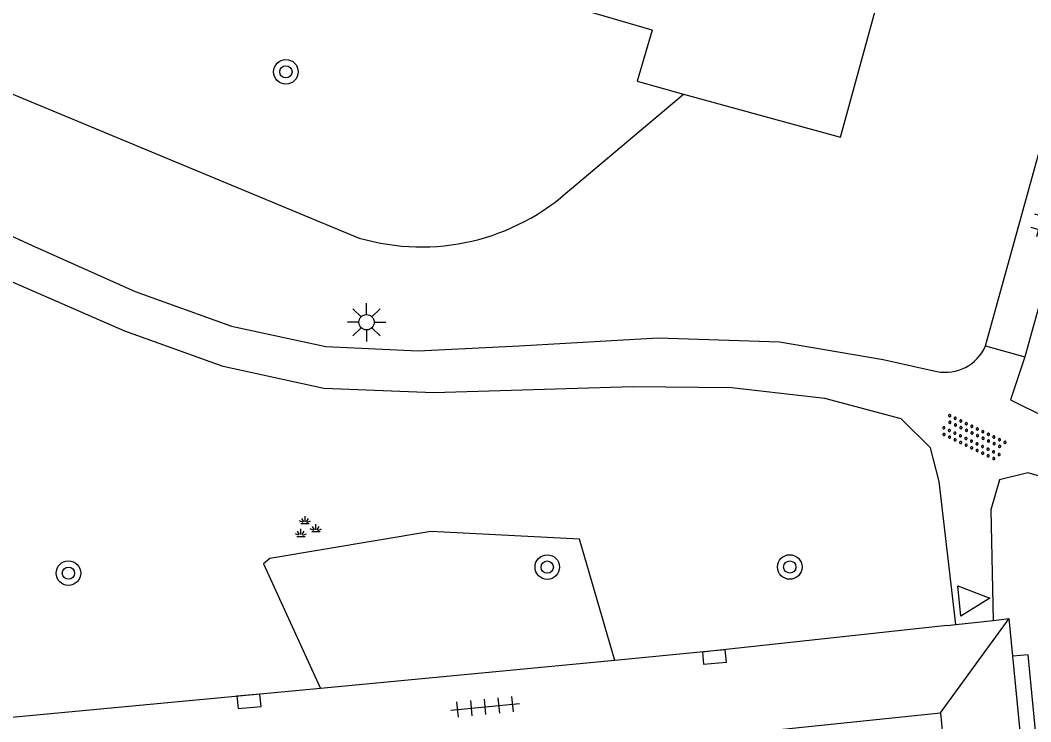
# Model space of a CAD drawing. Extents: x 132994 to 136000, y 393499 to 395512.
# Drawn here: x 134137.72 to 134170.66, y 394387.84 to 394410.69 of the extents above; entities that cross this region are included whole.
import ezdxf

# ---------------------------------------------------------------- set-up
doc = ezdxf.new("R2010")
doc.units = 0
for name, color, linetype in [('gg-afsc-erfafscheiding', 7, 'Continuous'), ('gg-afsc-muur', 7, 'Continuous'), ('gg-knt-onverhard', 7, 'Continuous'), ('gg-knt-verharding', 7, 'Continuous'), ('gt-grn-groengrens', 7, 'Continuous'), ('gt-grn-weggrens', 7, 'Continuous'), ('gt-symb-boom', 7, 'Continuous'), ('gt-symb-groenvak', 7, 'Continuous'), ('gt-symb-kolk', 7, 'Continuous'), ('gt-symb-lichtmast', 7, 'Continuous'), ('gt-symb-overige verharding', 7, 'Continuous'), ('gt-symb-tegel verharding', 7, 'Continuous'), ('gt-symb-waterafsluiter', 7, 'Continuous')]:
    doc.layers.add(name, color=color, linetype=linetype)

# ---------------------------------------------------------------- blocks, each defined once
blk = doc.blocks.new('gt0-BOOM')
at = {"layer": 'gt-symb-boom'}
for radius in [0.4, 0.2]:
    blk.add_circle((0, 0), radius, dxfattribs=at)
blk = doc.blocks.new('gt0-LMAST')
at = {"layer": 'gt-symb-lichtmast'}
for p, q in [((-0.182, 0.173), (-0.447, 0.438)), ((-0.005, 0.246), (-0.005, 0.621)), ((0.172, 0.173), (0.437, 0.438)), ((-0.255, -0.004), (-0.63, -0.004)), ((-0.182, -0.181), (-0.447, -0.446)), ((-0.005, -0.254), (-0.005, -0.629)), ((0.437, -0.446), (0.172, -0.181)), ((0.245, -0.004), (0.62, -0.004))]:
    blk.add_line(p, q, dxfattribs=at)
blk.add_circle((-0.005, -0.004), 0.25, dxfattribs=at)
blk = doc.blocks.new('gt0-OVH')
at = {"layer": 'gt-symb-overige verharding'}
for points in [[(-0.972, 0.298), (-0.967, 0.308), (-0.965, 0.319), (-0.966, 0.33), (-0.971, 0.34), (-0.978, 0.348), (-0.988, 0.353), (-0.999, 0.355), (-1.01, 0.354), (-1.02, 0.349), (-1.028, 0.342), (-1.033, 0.332), (-1.035, 0.321), (-1.034, 0.31), (-1.029, 0.3), (-1.022, 0.292), (-1.012, 0.287), (-1.001, 0.285), (-0.99, 0.286), (-0.98, 0.291)], [(-0.772, 0.298), (-0.767, 0.308), (-0.765, 0.319), (-0.766, 0.33), (-0.771, 0.34), (-0.778, 0.348), (-0.788, 0.353), (-0.799, 0.355), (-0.81, 0.354), (-0.82, 0.349), (-0.828, 0.342), (-0.833, 0.332), (-0.835, 0.321), (-0.834, 0.31), (-0.829, 0.3), (-0.822, 0.292), (-0.812, 0.287), (-0.801, 0.285), (-0.79, 0.286), (-0.78, 0.291)], [(-0.572, 0.298), (-0.567, 0.308), (-0.565, 0.319), (-0.566, 0.33), (-0.571, 0.34), (-0.578, 0.348), (-0.588, 0.353), (-0.599, 0.355), (-0.61, 0.354), (-0.62, 0.349), (-0.628, 0.342), (-0.633, 0.332), (-0.635, 0.321), (-0.634, 0.31), (-0.629, 0.3), (-0.622, 0.292), (-0.612, 0.287), (-0.601, 0.285), (-0.59, 0.286), (-0.58, 0.291)], [(-0.372, 0.298), (-0.367, 0.308), (-0.365, 0.319), (-0.366, 0.33), (-0.371, 0.34), (-0.378, 0.348), (-0.388, 0.353), (-0.399, 0.355), (-0.41, 0.354), (-0.42, 0.349), (-0.428, 0.342), (-0.433, 0.332), (-0.435, 0.321), (-0.434, 0.31), (-0.429, 0.3), (-0.422, 0.292), (-0.412, 0.287), (-0.401, 0.285), (-0.39, 0.286), (-0.38, 0.291)], [(-0.172, 0.298), (-0.167, 0.308), (-0.165, 0.319), (-0.166, 0.33), (-0.171, 0.34), (-0.178, 0.348), (-0.188, 0.353), (-0.199, 0.355), (-0.21, 0.354), (-0.22, 0.349), (-0.228, 0.342), (-0.233, 0.332), (-0.235, 0.321), (-0.234, 0.31), (-0.229, 0.3), (-0.222, 0.292), (-0.212, 0.287), (-0.201, 0.285), (-0.19, 0.286), (-0.18, 0.291)], [(0.028, 0.298), (0.033, 0.308), (0.035, 0.319), (0.034, 0.33), (0.029, 0.34), (0.022, 0.348), (0.012, 0.353), (0.001, 0.355), (-0.01, 0.354), (-0.02, 0.349), (-0.028, 0.342), (-0.033, 0.332), (-0.035, 0.321), (-0.034, 0.31), (-0.029, 0.3), (-0.022, 0.292), (-0.012, 0.287), (-0.001, 0.285), (0.01, 0.286), (0.02, 0.291)], [(0.228, 0.298), (0.233, 0.308), (0.235, 0.319), (0.234, 0.33), (0.229, 0.34), (0.222, 0.348), (0.212, 0.353), (0.201, 0.355), (0.19, 0.354), (0.18, 0.349), (0.172, 0.342), (0.167, 0.332), (0.165, 0.321), (0.166, 0.31), (0.171, 0.3), (0.178, 0.292), (0.188, 0.287), (0.199, 0.285), (0.21, 0.286), (0.22, 0.291)], [(0.428, 0.298), (0.433, 0.308), (0.435, 0.319), (0.434, 0.33), (0.429, 0.34), (0.422, 0.348), (0.412, 0.353), (0.401, 0.355), (0.39, 0.354), (0.38, 0.349), (0.372, 0.342), (0.367, 0.332), (0.365, 0.321), (0.366, 0.31), (0.371, 0.3), (0.378, 0.292), (0.388, 0.287), (0.399, 0.285), (0.41, 0.286), (0.42, 0.291)], [(0.628, 0.298), (0.633, 0.308), (0.635, 0.319), (0.634, 0.33), (0.629, 0.34), (0.622, 0.348), (0.612, 0.353), (0.601, 0.355), (0.59, 0.354), (0.58, 0.349), (0.572, 0.342), (0.567, 0.332), (0.565, 0.321), (0.566, 0.31), (0.571, 0.3), (0.578, 0.292), (0.588, 0.287), (0.599, 0.285), (0.61, 0.286), (0.62, 0.291)], [(0.828, 0.298), (0.833, 0.308), (0.835, 0.319), (0.834, 0.33), (0.829, 0.34), (0.822, 0.348), (0.812, 0.353), (0.801, 0.355), (0.79, 0.354), (0.78, 0.349), (0.772, 0.342), (0.767, 0.332), (0.765, 0.321), (0.766, 0.31), (0.771, 0.3), (0.778, 0.292), (0.788, 0.287), (0.799, 0.285), (0.81, 0.286), (0.82, 0.291)], [(1.028, 0.298), (1.033, 0.308), (1.035, 0.319), (1.034, 0.33), (1.029, 0.34), (1.022, 0.348), (1.012, 0.353), (1.001, 0.355), (0.99, 0.354), (0.98, 0.349), (0.972, 0.342), (0.967, 0.332), (0.965, 0.321), (0.966, 0.31), (0.971, 0.3), (0.978, 0.292), (0.988, 0.287), (0.999, 0.285), (1.01, 0.286), (1.02, 0.291)], [(-0.872, 0.106), (-0.867, 0.116), (-0.865, 0.126), (-0.866, 0.137), (-0.871, 0.147), (-0.878, 0.156), (-0.888, 0.161), (-0.899, 0.163), (-0.91, 0.162), (-0.92, 0.157), (-0.928, 0.15), (-0.933, 0.14), (-0.935, 0.129), (-0.934, 0.118), (-0.929, 0.108), (-0.922, 0.1), (-0.912, 0.095), (-0.901, 0.092), (-0.89, 0.094), (-0.88, 0.098)], [(-0.672, 0.106), (-0.667, 0.116), (-0.665, 0.126), (-0.666, 0.137), (-0.671, 0.147), (-0.678, 0.156), (-0.688, 0.161), (-0.699, 0.163), (-0.71, 0.162), (-0.72, 0.157), (-0.728, 0.15), (-0.733, 0.14), (-0.735, 0.129), (-0.734, 0.118), (-0.729, 0.108), (-0.722, 0.1), (-0.712, 0.095), (-0.701, 0.092), (-0.69, 0.094), (-0.68, 0.098)], [(-0.472, 0.106), (-0.467, 0.116), (-0.465, 0.126), (-0.466, 0.137), (-0.471, 0.147), (-0.478, 0.156), (-0.488, 0.161), (-0.499, 0.163), (-0.51, 0.162), (-0.52, 0.157), (-0.528, 0.15), (-0.533, 0.14), (-0.535, 0.129), (-0.534, 0.118), (-0.529, 0.108), (-0.522, 0.1), (-0.512, 0.095), (-0.501, 0.092), (-0.49, 0.094), (-0.48, 0.098)], [(-0.272, 0.106), (-0.267, 0.116), (-0.265, 0.126), (-0.266, 0.137), (-0.271, 0.147), (-0.278, 0.156), (-0.288, 0.161), (-0.299, 0.163), (-0.31, 0.162), (-0.32, 0.157), (-0.328, 0.15), (-0.333, 0.14), (-0.335, 0.129), (-0.334, 0.118), (-0.329, 0.108), (-0.322, 0.1), (-0.312, 0.095), (-0.301, 0.092), (-0.29, 0.094), (-0.28, 0.098)], [(-0.072, 0.106), (-0.067, 0.116), (-0.065, 0.126), (-0.066, 0.137), (-0.071, 0.147), (-0.078, 0.156), (-0.088, 0.161), (-0.099, 0.163), (-0.11, 0.162), (-0.12, 0.157), (-0.128, 0.15), (-0.133, 0.14), (-0.135, 0.129), (-0.134, 0.118), (-0.129, 0.108), (-0.122, 0.1), (-0.112, 0.095), (-0.101, 0.092), (-0.09, 0.094), (-0.08, 0.098)], [(0.128, 0.106), (0.133, 0.116), (0.135, 0.126), (0.134, 0.137), (0.129, 0.147), (0.122, 0.156), (0.112, 0.161), (0.101, 0.163), (0.09, 0.162), (0.08, 0.157), (0.072, 0.15), (0.067, 0.14), (0.065, 0.129), (0.066, 0.118), (0.071, 0.108), (0.078, 0.1), (0.088, 0.095), (0.099, 0.092), (0.11, 0.094), (0.12, 0.098)], [(0.328, 0.106), (0.333, 0.116), (0.335, 0.126), (0.334, 0.137), (0.329, 0.147), (0.322, 0.156), (0.312, 0.161), (0.301, 0.163), (0.29, 0.162), (0.28, 0.157), (0.272, 0.15), (0.267, 0.14), (0.265, 0.129), (0.266, 0.118), (0.271, 0.108), (0.278, 0.1), (0.288, 0.095), (0.299, 0.092), (0.31, 0.094), (0.32, 0.098)], [(0.528, 0.106), (0.533, 0.116), (0.535, 0.126), (0.534, 0.137), (0.529, 0.147), (0.522, 0.156), (0.512, 0.161), (0.501, 0.163), (0.49, 0.162), (0.48, 0.157), (0.472, 0.15), (0.467, 0.14), (0.465, 0.129), (0.466, 0.118), (0.471, 0.108), (0.478, 0.1), (0.488, 0.095), (0.499, 0.092), (0.51, 0.094), (0.52, 0.098)], [(0.728, 0.106), (0.733, 0.116), (0.735, 0.126), (0.734, 0.137), (0.729, 0.147), (0.722, 0.156), (0.712, 0.161), (0.701, 0.163), (0.69, 0.162), (0.68, 0.157), (0.672, 0.15), (0.667, 0.14), (0.665, 0.129), (0.666, 0.118), (0.671, 0.108), (0.678, 0.1), (0.688, 0.095), (0.699, 0.092), (0.71, 0.094), (0.72, 0.098)], [(0.928, 0.106), (0.933, 0.116), (0.935, 0.126), (0.934, 0.137), (0.929, 0.147), (0.922, 0.156), (0.912, 0.161), (0.901, 0.163), (0.89, 0.162), (0.88, 0.157), (0.872, 0.15), (0.867, 0.14), (0.865, 0.129), (0.866, 0.118), (0.871, 0.108), (0.878, 0.1), (0.888, 0.095), (0.899, 0.092), (0.91, 0.094), (0.92, 0.098)], [(-0.972, -0.142), (-0.967, -0.132), (-0.965, -0.121), (-0.966, -0.11), (-0.971, -0.1), (-0.978, -0.092), (-0.988, -0.087), (-0.999, -0.085), (-1.01, -0.086), (-1.02, -0.091), (-1.028, -0.098), (-1.033, -0.108), (-1.035, -0.119), (-1.034, -0.13), (-1.029, -0.14), (-1.022, -0.148), (-1.012, -0.153), (-1.001, -0.155), (-0.99, -0.154), (-0.98, -0.149)], [(-0.872, -0.334), (-0.867, -0.324), (-0.865, -0.314), (-0.866, -0.303), (-0.871, -0.293), (-0.878, -0.284), (-0.888, -0.279), (-0.899, -0.277), (-0.91, -0.278), (-0.92, -0.283), (-0.928, -0.29), (-0.933, -0.3), (-0.935, -0.311), (-0.934, -0.322), (-0.929, -0.332), (-0.922, -0.34), (-0.912, -0.345), (-0.901, -0.348), (-0.89, -0.346), (-0.88, -0.342)], [(-0.772, -0.142), (-0.767, -0.132), (-0.765, -0.121), (-0.766, -0.11), (-0.771, -0.1), (-0.778, -0.092), (-0.788, -0.087), (-0.799, -0.085), (-0.81, -0.086), (-0.82, -0.091), (-0.828, -0.098), (-0.833, -0.108), (-0.835, -0.119), (-0.834, -0.13), (-0.829, -0.14), (-0.822, -0.148), (-0.812, -0.153), (-0.801, -0.155), (-0.79, -0.154), (-0.78, -0.149)], [(-0.672, -0.334), (-0.667, -0.324), (-0.665, -0.314), (-0.666, -0.303), (-0.671, -0.293), (-0.678, -0.284), (-0.688, -0.279), (-0.699, -0.277), (-0.71, -0.278), (-0.72, -0.283), (-0.728, -0.29), (-0.733, -0.3), (-0.735, -0.311), (-0.734, -0.322), (-0.729, -0.332), (-0.722, -0.34), (-0.712, -0.345), (-0.701, -0.348), (-0.69, -0.346), (-0.68, -0.342)], [(-0.572, -0.142), (-0.567, -0.132), (-0.565, -0.121), (-0.566, -0.11), (-0.571, -0.1), (-0.578, -0.092), (-0.588, -0.087), (-0.599, -0.085), (-0.61, -0.086), (-0.62, -0.091), (-0.628, -0.098), (-0.633, -0.108), (-0.635, -0.119), (-0.634, -0.13), (-0.629, -0.14), (-0.622, -0.148), (-0.612, -0.153), (-0.601, -0.155), (-0.59, -0.154), (-0.58, -0.149)], [(-0.472, -0.334), (-0.467, -0.324), (-0.465, -0.314), (-0.466, -0.303), (-0.471, -0.293), (-0.478, -0.284), (-0.488, -0.279), (-0.499, -0.277), (-0.51, -0.278), (-0.52, -0.283), (-0.528, -0.29), (-0.533, -0.3), (-0.535, -0.311), (-0.534, -0.322), (-0.529, -0.332), (-0.522, -0.34), (-0.512, -0.345), (-0.501, -0.348), (-0.49, -0.346), (-0.48, -0.342)], [(-0.372, -0.142), (-0.367, -0.132), (-0.365, -0.121), (-0.366, -0.11), (-0.371, -0.1), (-0.378, -0.092), (-0.388, -0.087), (-0.399, -0.085), (-0.41, -0.086), (-0.42, -0.091), (-0.428, -0.098), (-0.433, -0.108), (-0.435, -0.119), (-0.434, -0.13), (-0.429, -0.14), (-0.422, -0.148), (-0.412, -0.153), (-0.401, -0.155), (-0.39, -0.154), (-0.38, -0.149)], [(-0.272, -0.334), (-0.267, -0.324), (-0.265, -0.314), (-0.266, -0.303), (-0.271, -0.293), (-0.278, -0.284), (-0.288, -0.279), (-0.299, -0.277), (-0.31, -0.278), (-0.32, -0.283), (-0.328, -0.29), (-0.333, -0.3), (-0.335, -0.311), (-0.334, -0.322), (-0.329, -0.332), (-0.322, -0.34), (-0.312, -0.345), (-0.301, -0.348), (-0.29, -0.346), (-0.28, -0.342)], [(-0.172, -0.142), (-0.167, -0.132), (-0.165, -0.121), (-0.166, -0.11), (-0.171, -0.1), (-0.178, -0.092), (-0.188, -0.087), (-0.199, -0.085), (-0.21, -0.086), (-0.22, -0.091), (-0.228, -0.098), (-0.233, -0.108), (-0.235, -0.119), (-0.234, -0.13), (-0.229, -0.14), (-0.222, -0.148), (-0.212, -0.153), (-0.201, -0.155), (-0.19, -0.154), (-0.18, -0.149)], [(-0.072, -0.334), (-0.067, -0.324), (-0.065, -0.314), (-0.066, -0.303), (-0.071, -0.293), (-0.078, -0.284), (-0.088, -0.279), (-0.099, -0.277), (-0.11, -0.278), (-0.12, -0.283), (-0.128, -0.29), (-0.133, -0.3), (-0.135, -0.311), (-0.134, -0.322), (-0.129, -0.332), (-0.122, -0.34), (-0.112, -0.345), (-0.101, -0.348), (-0.09, -0.346), (-0.08, -0.342)], [(0.028, -0.142), (0.033, -0.132), (0.035, -0.121), (0.034, -0.11), (0.029, -0.1), (0.022, -0.092), (0.012, -0.087), (0.001, -0.085), (-0.01, -0.086), (-0.02, -0.091), (-0.028, -0.098), (-0.033, -0.108), (-0.035, -0.119), (-0.034, -0.13), (-0.029, -0.14), (-0.022, -0.148), (-0.012, -0.153), (-0.001, -0.155), (0.01, -0.154), (0.02, -0.149)], [(0.128, -0.334), (0.133, -0.324), (0.135, -0.314), (0.134, -0.303), (0.129, -0.293), (0.122, -0.284), (0.112, -0.279), (0.101, -0.277), (0.09, -0.278), (0.08, -0.283), (0.072, -0.29), (0.067, -0.3), (0.065, -0.311), (0.066, -0.322), (0.071, -0.332), (0.078, -0.34), (0.088, -0.345), (0.099, -0.348), (0.11, -0.346), (0.12, -0.342)], [(0.228, -0.142), (0.233, -0.132), (0.235, -0.121), (0.234, -0.11), (0.229, -0.1), (0.222, -0.092), (0.212, -0.087), (0.201, -0.085), (0.19, -0.086), (0.18, -0.091), (0.172, -0.098), (0.167, -0.108), (0.165, -0.119), (0.166, -0.13), (0.171, -0.14), (0.178, -0.148), (0.188, -0.153), (0.199, -0.155), (0.21, -0.154), (0.22, -0.149)], [(0.328, -0.334), (0.333, -0.324), (0.335, -0.314), (0.334, -0.303), (0.329, -0.293), (0.322, -0.284), (0.312, -0.279), (0.301, -0.277), (0.29, -0.278), (0.28, -0.283), (0.272, -0.29), (0.267, -0.3), (0.265, -0.311), (0.266, -0.322), (0.271, -0.332), (0.278, -0.34), (0.288, -0.345), (0.299, -0.348), (0.31, -0.346), (0.32, -0.342)], [(0.428, -0.142), (0.433, -0.132), (0.435, -0.121), (0.434, -0.11), (0.429, -0.1), (0.422, -0.092), (0.412, -0.087), (0.401, -0.085), (0.39, -0.086), (0.38, -0.091), (0.372, -0.098), (0.367, -0.108), (0.365, -0.119), (0.366, -0.13), (0.371, -0.14), (0.378, -0.148), (0.388, -0.153), (0.399, -0.155), (0.41, -0.154), (0.42, -0.149)], [(0.528, -0.334), (0.533, -0.324), (0.535, -0.314), (0.534, -0.303), (0.529, -0.293), (0.522, -0.284), (0.512, -0.279), (0.501, -0.277), (0.49, -0.278), (0.48, -0.283), (0.472, -0.29), (0.467, -0.3), (0.465, -0.311), (0.466, -0.322), (0.471, -0.332), (0.478, -0.34), (0.488, -0.345), (0.499, -0.348), (0.51, -0.346), (0.52, -0.342)], [(0.628, -0.142), (0.633, -0.132), (0.635, -0.121), (0.634, -0.11), (0.629, -0.1), (0.622, -0.092), (0.612, -0.087), (0.601, -0.085), (0.59, -0.086), (0.58, -0.091), (0.572, -0.098), (0.567, -0.108), (0.565, -0.119), (0.566, -0.13), (0.571, -0.14), (0.578, -0.148), (0.588, -0.153), (0.599, -0.155), (0.61, -0.154), (0.62, -0.149)], [(0.728, -0.334), (0.733, -0.324), (0.735, -0.314), (0.734, -0.303), (0.729, -0.293), (0.722, -0.284), (0.712, -0.279), (0.701, -0.277), (0.69, -0.278), (0.68, -0.283), (0.672, -0.29), (0.667, -0.3), (0.665, -0.311), (0.666, -0.322), (0.671, -0.332), (0.678, -0.34), (0.688, -0.345), (0.699, -0.348), (0.71, -0.346), (0.72, -0.342)], [(0.828, -0.142), (0.833, -0.132), (0.835, -0.121), (0.834, -0.11), (0.829, -0.1), (0.822, -0.092), (0.812, -0.087), (0.801, -0.085), (0.79, -0.086), (0.78, -0.091), (0.772, -0.098), (0.767, -0.108), (0.765, -0.119), (0.766, -0.13), (0.771, -0.14), (0.778, -0.148), (0.788, -0.153), (0.799, -0.155), (0.81, -0.154), (0.82, -0.149)], [(0.928, -0.334), (0.933, -0.324), (0.935, -0.314), (0.934, -0.303), (0.929, -0.293), (0.922, -0.284), (0.912, -0.279), (0.901, -0.277), (0.89, -0.278), (0.88, -0.283), (0.872, -0.29), (0.867, -0.3), (0.865, -0.311), (0.866, -0.322), (0.871, -0.332), (0.878, -0.34), (0.888, -0.345), (0.899, -0.348), (0.91, -0.346), (0.92, -0.342)], [(1.028, -0.142), (1.033, -0.132), (1.035, -0.121), (1.034, -0.11), (1.029, -0.1), (1.022, -0.092), (1.012, -0.087), (1.001, -0.085), (0.99, -0.086), (0.98, -0.091), (0.972, -0.098), (0.967, -0.108), (0.965, -0.119), (0.966, -0.13), (0.971, -0.14), (0.978, -0.148), (0.988, -0.153), (0.999, -0.155), (1.01, -0.154), (1.02, -0.149)]]:
    blk.add_lwpolyline(points, close=True, dxfattribs=at)
blk = doc.blocks.new('gt0-TEG1')
at = {"layer": 'gt-symb-tegel verharding'}
for p, q in [((-1.125, 0), (1.125, 0)), ((-0.9, -0.25), (-0.9, 0.25)), ((-0.45, -0.25), (-0.45, 0.25)), ((0, -0.25), (0, 0.25)), ((0.45, -0.25), (0.45, 0.25)), ((0.9, -0.25), (0.9, 0.25))]:
    blk.add_line(p, q, dxfattribs=at)
blk = doc.blocks.new('gt0-KOLK')
at = {"layer": 'gt-symb-kolk'}
blk.add_lwpolyline([(0, 0), (0.375, 0), (0.375, 0.4), (-0.375, 0.4), (-0.375, 0), (0, 0)], dxfattribs=at)
blk = doc.blocks.new('gt0-GRVAK')
at = {"layer": 'gt-symb-groenvak'}
for p, q in [((-0.047, 0.214), (-0.047, 0.393)), ((-0.11, 0.189), (-0.228, 0.24)), ((-0.182, 0.153), (0.088, 0.153)), ((-0.091, 0.211), (-0.156, 0.322)), ((-0.004, 0.211), (0.061, 0.322)), ((0.015, 0.189), (0.133, 0.24)), ((0.262, -0.052), (0.197, 0.059)), ((0.305, -0.049), (0.305, 0.13)), ((0.349, -0.052), (0.414, 0.059)), ((-0.245, -0.228), (-0.363, -0.177)), ((-0.318, -0.264), (-0.047, -0.264)), ((-0.226, -0.206), (-0.291, -0.095)), ((-0.183, -0.203), (-0.183, -0.024)), ((-0.139, -0.206), (-0.074, -0.095)), ((-0.12, -0.228), (-0.002, -0.177)), ((0.243, -0.074), (0.125, -0.023)), ((0.17, -0.11), (0.441, -0.11)), ((0.368, -0.074), (0.486, -0.023))]:
    blk.add_line(p, q, dxfattribs=at)
blk = doc.blocks.new('gt0-WAFSL')
at = {"layer": 'gt-symb-waterafsluiter'}
for p, q in [((-0.5, -0.333), (0, 0.667)), ((0, 0.667), (0.5, -0.333)), ((0.5, -0.333), (-0.5, -0.333))]:
    blk.add_line(p, q, dxfattribs=at)

msp = doc.modelspace()

# ---------------------------------------------------------------- linework, layer by layer
at = {"layer": 'gg-afsc-erfafscheiding'}
msp.add_line((134158.316, 394410.362), (134133.616, 394417.631), dxfattribs=at)
for points in [[(134159.342, 394408.284), (134164.462, 394406.88), (134167.012, 394416.183), (134165.201, 394416.693)], [(134158.316, 394410.362), (134157.827, 394408.699), (134159.342, 394408.284)]]:
    msp.add_lwpolyline(points, dxfattribs=at)
at = {"layer": 'gg-afsc-muur'}
msp.add_line((134161.107, 394387.449), (134167.72, 394388.13), dxfattribs=at)
at = {"layer": 'gg-knt-onverhard'}
for points in [[(134134.89, 394404.861), (134135.184, 394404.697), (134138.096, 394403.364), (134141.471, 394401.854), (134144.607, 394400.722), (134147.679, 394400.066), (134150.695, 394399.924), (134153.989, 394400.081), (134158.516, 394400.341), (134162.47, 394400.214), (134165.852, 394399.644), (134167.595, 394399.251)], [(134168.213, 394391.01), (134167.671, 394395.669), (134167.394, 394396.762), (134166.43, 394397.707), (134163.946, 394398.372), (134160.901, 394398.719), (134157.693, 394398.744), (134151.204, 394398.549), (134147.614, 394398.689), (134144.336, 394399.409), (134141.128, 394400.56), (134137.467, 394402.156), (134134.206, 394403.525)], [(134170.465, 394399.722), (134170.001, 394398.325), (134172.304, 394397.184), (134174.707, 394395.766), (134176.942, 394394.045), (134178.719, 394392.162), (134180.143, 394390.328), (134181.64, 394387.656), (134182.951, 394384.658), (134184.268, 394381.121), (134185.42, 394377.948), (134186.858, 394374.904), (134188.609, 394372.34), (134190.756, 394369.911), (134193.048, 394367.722), (134195.719, 394365.382), (134199.344, 394361.906), (134200.42, 394360.911)], [(134198.35, 394360.438), (134195.979, 394363.119), (134193.677, 394365.209), (134191.368, 394367.264), (134188.8, 394369.675), (134187.035, 394371.897), (134185.216, 394374.839), (134183.814, 394378.009), (134182.81, 394380.786), (134181.638, 394383.931), (134180.94, 394385.758), (134179.395, 394388.749), (134177.539, 394391.324), (134175.125, 394393.392), (134172.573, 394395.162), (134171.531, 394395.678), (134170.56, 394395.946), (134169.645, 394395.724), (134169.358, 394394.738), (134169.436, 394391.143)]]:
    msp.add_lwpolyline(points, dxfattribs=at)
msp.add_arc((134167.88, 394400.635), 1.413, 258.373, 336.8216, dxfattribs=at)
at = {"layer": 'gg-knt-verharding'}
for p, q in [((134172.441, 394406.861), (134170.465, 394399.722)), ((134169.179, 394400.079), (134170.465, 394399.722)), ((134168.213, 394391.01), (134169.436, 394391.143)), ((134169.436, 394391.143), (134169.96, 394391.2)), ((134170.078, 394389.971), (134169.96, 394391.2)), ((134167.935, 394390.98), (134168.213, 394391.01)), ((134157.1, 394389.839), (134147.509, 394388.928)), ((134172.451, 394365.36), (134170.078, 394389.971)), ((134147.509, 394388.928), (134136.01, 394387.848)), ((134167.72, 394388.13), (134167.85, 394386.75))]:
    msp.add_line(p, q, dxfattribs=at)
for points in [[(134169.179, 394400.079), (134172.03, 394410.35), (134172.225, 394410.295)], [(134167.935, 394390.98), (134160.331, 394390.146), (134157.1, 394389.839)]]:
    msp.add_lwpolyline(points, dxfattribs=at)
at = {"layer": 'gt-grn-groengrens'}
for p, q in [((134136.569, 394408.657), (134148.774, 394403.595)), ((134155.688, 394405.209), (134159.342, 394408.284))]:
    msp.add_line(p, q, dxfattribs=at)
for points in [[(134157.1, 394389.839), (134155.956, 394393.782), (134151.106, 394394.041), (134145.861, 394393.155), (134145.652, 394392.984), (134147.509, 394388.928)], [(134172.451, 394365.36), (134172.949, 394365.408), (134170.576, 394390.019), (134170.078, 394389.971)]]:
    msp.add_lwpolyline(points, dxfattribs=at)
msp.add_arc((134150.801, 394410.529), 7.224, 253.7063, 312.5733, dxfattribs=at)
at = {"layer": 'gt-grn-weggrens'}
msp.add_line((134167.72, 394388.13), (134169.96, 394391.2), dxfattribs=at)

# ---------------------------------------------------------------- block references
at = {"layer": 'gt-symb-boom'}
for p in [(134146.382, 394409.008), (134139.295, 394392.68), (134154.902, 394392.877), (134162.805, 394392.88)]:
    msp.add_blockref('gt0-BOOM', p, dxfattribs=at)
at = {"layer": 'gt-symb-groenvak'}
msp.add_blockref('gt0-GRVAK', (134147.053, 394394.142), dxfattribs=at)
at = {"layer": 'gt-symb-kolk'}
for p, rotation in [((134160.331, 394390.146), -174.56884924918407), ((134145.162, 394388.705), -174.6499498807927)]:
    msp.add_blockref('gt0-KOLK', p, dxfattribs=dict(at, rotation=rotation))
at = {"layer": 'gt-symb-lichtmast'}
msp.add_blockref('gt0-LMAST', (134149.015, 394400.856), dxfattribs=at)
at = {"layer": 'gt-symb-overige verharding', "rotation": -25.79602649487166}
msp.add_blockref('gt0-OVH', (134168.779, 394397.087), dxfattribs=at)
at = {"layer": 'gt-symb-tegel verharding'}
for p, rotation in [((134171.152, 394404.734), 74.51881407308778), ((134152.878, 394388.327), 5.510976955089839)]:
    msp.add_blockref('gt0-TEG1', p, dxfattribs=dict(at, rotation=rotation))
at = {"layer": 'gt-symb-waterafsluiter', "rotation": -84.43197594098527}
msp.add_blockref('gt0-WAFSL', (134168.658, 394391.804), dxfattribs=at)

doc.saveas('drawing.dxf')
